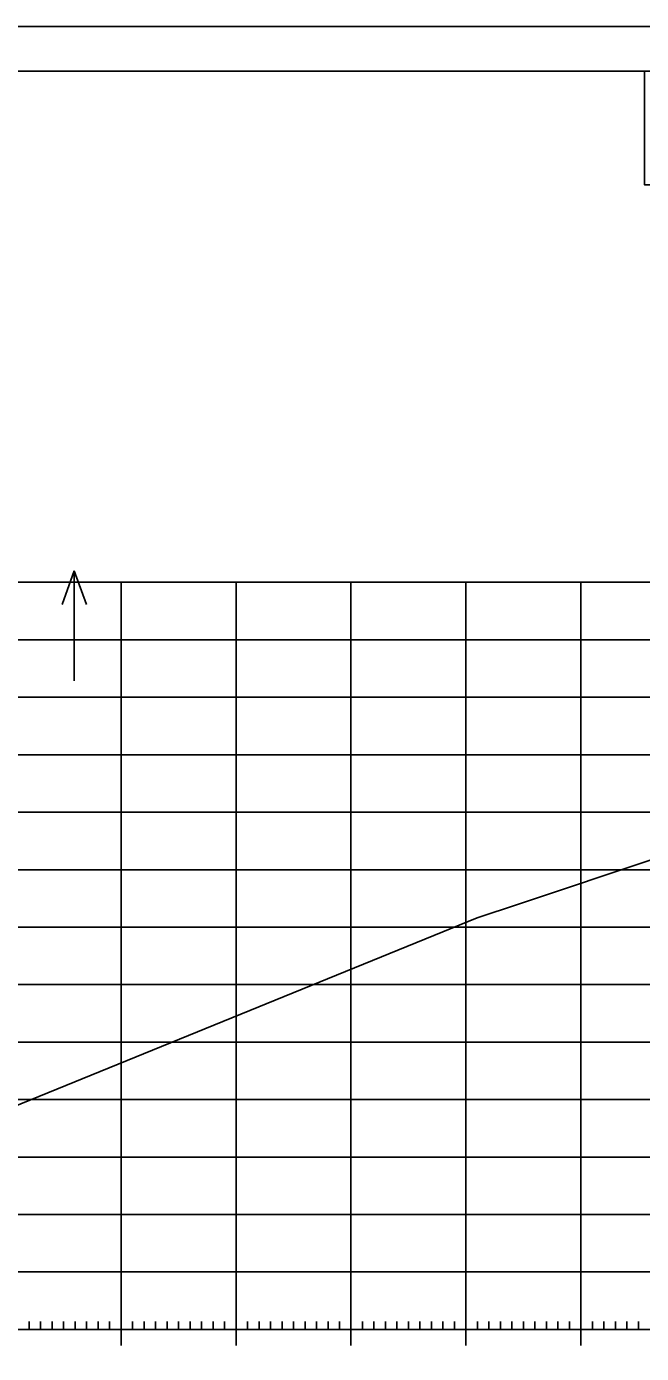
# Model space of a CAD drawing. Extents: x 1406028 to 1412453, y 321733 to 325986.
# Drawn here: x 1410821.4 to 1410874.9, y 322148 to 322263.4 of the extents above; entities that cross this region are included whole.
import ezdxf

# ---------------------------------------------------------------- set-up
doc = ezdxf.new("R2010")
doc.units = 0
for name, color, linetype in [('R_Axis', 7, 'Continuous'), ('R_Border', 7, 'Continuous'), ('R_Exist Surface', 7, 'Continuous'), ('R_Grid', 7, 'Continuous'), ('R_No Plot', 7, 'Continuous'), ('R_Water Annot', 7, 'Continuous')]:
    doc.layers.add(name, color=color, linetype=linetype)

msp = doc.modelspace()

# ---------------------------------------------------------------- linework, layer by layer
at = {"layer": 'R_Axis'}
for p, q in [((1410821.59, 322150.09), (1410821.59, 322150.79)), ((1410822.59, 322150.09), (1410822.59, 322150.79)), ((1410823.59, 322150.09), (1410823.59, 322150.79)), ((1410824.59, 322150.09), (1410824.59, 322150.79)), ((1410825.59, 322150.09), (1410825.59, 322150.79)), ((1410826.59, 322150.09), (1410826.59, 322150.79)), ((1410827.59, 322150.09), (1410827.59, 322150.79)), ((1410828.59, 322150.09), (1410828.59, 322150.79)), ((1410829.59, 322148.69), (1410829.59, 322151.49)), ((1410830.59, 322150.09), (1410830.59, 322150.79)), ((1410831.59, 322150.09), (1410831.59, 322150.79)), ((1410832.59, 322150.09), (1410832.59, 322150.79)), ((1410833.59, 322150.09), (1410833.59, 322150.79)), ((1410834.59, 322150.09), (1410834.59, 322150.79)), ((1410835.59, 322150.09), (1410835.59, 322150.79)), ((1410836.59, 322150.09), (1410836.59, 322150.79)), ((1410837.59, 322150.09), (1410837.59, 322150.79)), ((1410838.59, 322150.09), (1410838.59, 322150.79)), ((1410839.59, 322148.69), (1410839.59, 322151.49)), ((1410840.59, 322150.09), (1410840.59, 322150.79)), ((1410841.59, 322150.09), (1410841.59, 322150.79)), ((1410842.59, 322150.09), (1410842.59, 322150.79)), ((1410843.59, 322150.09), (1410843.59, 322150.79)), ((1410844.59, 322150.09), (1410844.59, 322150.79)), ((1410845.59, 322150.09), (1410845.59, 322150.79)), ((1410846.59, 322150.09), (1410846.59, 322150.79)), ((1410847.59, 322150.09), (1410847.59, 322150.79)), ((1410848.59, 322150.09), (1410848.59, 322150.79)), ((1410849.59, 322148.69), (1410849.59, 322151.49)), ((1410850.59, 322150.09), (1410850.59, 322150.79)), ((1410851.59, 322150.09), (1410851.59, 322150.79)), ((1410852.59, 322150.09), (1410852.59, 322150.79)), ((1410853.59, 322150.09), (1410853.59, 322150.79)), ((1410854.59, 322150.09), (1410854.59, 322150.79)), ((1410855.59, 322150.09), (1410855.59, 322150.79)), ((1410856.59, 322150.09), (1410856.59, 322150.79)), ((1410857.59, 322150.09), (1410857.59, 322150.79)), ((1410858.59, 322150.09), (1410858.59, 322150.79)), ((1410859.59, 322148.69), (1410859.59, 322151.49)), ((1410860.59, 322150.09), (1410860.59, 322150.79)), ((1410861.59, 322150.09), (1410861.59, 322150.79)), ((1410862.59, 322150.09), (1410862.59, 322150.79)), ((1410863.59, 322150.09), (1410863.59, 322150.79)), ((1410864.59, 322150.09), (1410864.59, 322150.79)), ((1410865.59, 322150.09), (1410865.59, 322150.79)), ((1410866.59, 322150.09), (1410866.59, 322150.79)), ((1410867.59, 322150.09), (1410867.59, 322150.79)), ((1410868.59, 322150.09), (1410868.59, 322150.79)), ((1410869.59, 322148.69), (1410869.59, 322151.49)), ((1410870.59, 322150.09), (1410870.59, 322150.79)), ((1410871.59, 322150.09), (1410871.59, 322150.79)), ((1410872.59, 322150.09), (1410872.59, 322150.79)), ((1410873.59, 322150.09), (1410873.59, 322150.79)), ((1410874.59, 322150.09), (1410874.59, 322150.79)), ((1410639.59, 322150.09), (1410919.59, 322150.09))]:
    msp.add_line(p, q, dxfattribs=at)
at = {"layer": 'R_Border'}
msp.add_line((1410621.59, 322259.55), (1410937.77, 322259.55), dxfattribs=at)
at = {"layer": 'R_Exist Surface'}
msp.add_lwpolyline([(1410817.84, 322168.51), (1410860.58, 322185.91), (1410864.16, 322187.1), (1410900.45, 322199.21), (1410919.59, 322205.24)], dxfattribs=at)
at = {"layer": 'R_Grid'}
for p, q in [((1410639.59, 322215.09), (1410919.59, 322215.09)), ((1410829.59, 322150.09), (1410829.59, 322215.09)), ((1410839.59, 322150.09), (1410839.59, 322215.09)), ((1410849.59, 322150.09), (1410849.59, 322215.09)), ((1410859.59, 322150.09), (1410859.59, 322215.09)), ((1410869.59, 322150.09), (1410869.59, 322215.09)), ((1410639.59, 322210.09), (1410919.59, 322210.09)), ((1410639.59, 322205.09), (1410919.59, 322205.09)), ((1410639.59, 322200.09), (1410919.59, 322200.09)), ((1410639.59, 322195.09), (1410919.59, 322195.09)), ((1410639.59, 322190.09), (1410919.59, 322190.09)), ((1410639.59, 322185.09), (1410919.59, 322185.09)), ((1410639.59, 322180.09), (1410919.59, 322180.09)), ((1410639.59, 322175.09), (1410919.59, 322175.09)), ((1410639.59, 322170.09), (1410919.59, 322170.09)), ((1410639.59, 322165.09), (1410919.59, 322165.09)), ((1410639.59, 322160.09), (1410919.59, 322160.09)), ((1410639.59, 322155.09), (1410919.59, 322155.09)), ((1410639.59, 322150.09), (1410919.59, 322150.09))]:
    msp.add_line(p, q, dxfattribs=at)
at = {"layer": 'R_No Plot'}
msp.add_line((1410609.19, 322263.44), (1410942.52, 322263.44), dxfattribs=at)
for points in [[(1410609.18, 322263.44), (1410942.52, 322263.44), (1410942.52, 322050.11), (1410609.18, 322050.11)], [(1410855.51, 322259.55), (1410875.13, 322259.55), (1410875.13, 322249.67), (1410891.24, 322249.67), (1410914.44, 322249.67), (1410914.44, 322225.34), (1410937.77, 322225.34), (1410937.77, 322054.09), (1410621.59, 322054.09), (1410621.59, 322259.55)]]:
    msp.add_lwpolyline(points, close=True, dxfattribs=at)
at = {"layer": 'R_Water Annot'}
for p, q in [((1410825.51, 322216.1), (1410824.45, 322213.17)), ((1410825.51, 322206.53), (1410825.51, 322216.1)), ((1410825.51, 322216.1), (1410826.58, 322213.17))]:
    msp.add_line(p, q, dxfattribs=at)

doc.saveas('drawing.dxf')
